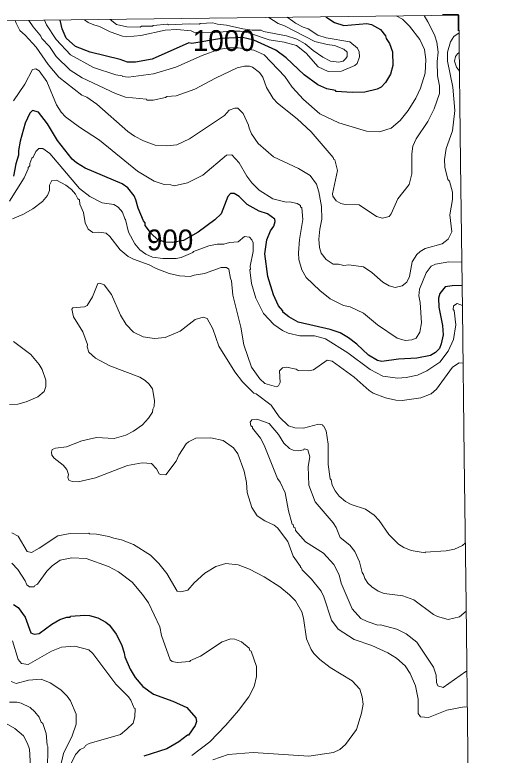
# Model space of a CAD drawing. Extents: x 265.7 to 292.1, y 7676.2 to 7704.2.
# Drawn here: x 290.054 to 291.905, y 7701.364 to 7704.204 of the extents above; entities that cross this region are included whole.
import ezdxf
from ezdxf.enums import TextEntityAlignment as Align

# ---------------------------------------------------------------- set-up
doc = ezdxf.new("R2010")
doc.units = 0
doc.header["$LTSCALE"] = 0.032
for name, color, linetype, lineweight in [('1', 7, 'Continuous', 25), ('2', 7, 'Continuous', 13), ('63', 7, 'Continuous', 25)]:
    doc.layers.add(name, color=color, linetype=linetype, lineweight=lineweight)
doc.layers.add('61', color=7, linetype='Continuous')

msp = doc.modelspace()

# ---------------------------------------------------------------- linework, layer by layer
at = {"layer": '1'}
for points in [[(291.2472, 7704.1966), (291.2801, 7704.1739), (291.3158, 7704.1624), (291.4045, 7704.1712), (291.422, 7704.1664), (291.4571, 7704.1472), (291.4763, 7704.1233), (291.4787, 7704.1129), (291.4922, 7704.0938), (291.5026, 7704.0619), (291.5042, 7704.0092), (291.4954, 7703.9757), (291.4763, 7703.9438), (291.4595, 7703.927), (291.4444, 7703.919), (291.3965, 7703.907), (291.3486, 7703.9054), (291.2872, 7703.9102), (291.2848, 7703.9134), (291.2513, 7703.9198), (291.2161, 7703.935), (291.1643, 7703.9733), (291.0956, 7704.0387), (291.0557, 7704.069), (290.971, 7704.1073), (290.9277, 7704.1167), (290.8466, 7704.1129), (290.7335, 7704.0941), (290.7222, 7704.097), (290.581, 7704.0339), (290.5171, 7704.0219), (290.4868, 7704.0219), (290.4581, 7704.0323), (290.3432, 7704.0602), (290.2865, 7704.0826), (290.2514, 7704.1145), (290.2352, 7704.1508), (290.2274, 7704.1839)], [(291.7706, 7703.166), (291.7327, 7703.1645), (291.7053, 7703.1601), (291.6853, 7703.1346), (291.6797, 7703.1171), (291.6813, 7703.082), (291.6949, 7703.0117), (291.6973, 7702.9766), (291.6901, 7702.9415), (291.6829, 7702.924), (291.6686, 7702.9088), (291.6486, 7702.8976), (291.596, 7702.8864), (291.5258, 7702.8833), (291.4619, 7702.8745), (291.446, 7702.8785), (291.4108, 7702.8984), (291.3669, 7702.9407), (291.3342, 7702.9654), (291.3023, 7702.9838), (291.264, 7702.9974), (291.1411, 7703.0245), (291.106, 7703.0452), (291.0829, 7703.0636), (291.0821, 7703.0684), (291.0653, 7703.0875), (291.0462, 7703.1298), (291.0246, 7703.2001), (291.0127, 7703.2878), (291.0214, 7703.3405), (291.035, 7703.3756), (291.0478, 7703.3932), (291.0525, 7703.4107), (291.0517, 7703.4203), (291.0238, 7703.4402), (290.9911, 7703.4514), (290.9456, 7703.4761), (290.9145, 7703.5065), (290.8954, 7703.5184), (290.8818, 7703.5184), (290.8714, 7703.5065), (290.8459, 7703.441), (290.8219, 7703.4179), (290.7573, 7703.37), (290.7009, 7703.338), (290.6594, 7703.3304), (290.6311, 7703.3323), (290.601, 7703.3417), (290.5784, 7703.3644), (290.5538, 7703.3963), (290.5538, 7703.4059), (290.5474, 7703.4139), (290.5267, 7703.4618), (290.5187, 7703.4937), (290.5115, 7703.5097), (290.4876, 7703.54), (290.4653, 7703.5559), (290.324, 7703.6158), (290.2905, 7703.6365), (290.2745, 7703.6509), (290.2171, 7703.7219), (290.1796, 7703.7858), (290.1445, 7703.8312), (290.1221, 7703.8368), (290.111, 7703.8272), (290.0934, 7703.789), (290.0742, 7703.7187), (290.0679, 7703.6836), (290.0687, 7703.6661), (290.0583, 7703.6326), (290.0495, 7703.5847)], [(290.0495, 7701.9417), (290.0671, 7701.9305), (290.0942, 7701.893), (290.1157, 7701.8339), (290.1277, 7701.8283), (290.1469, 7701.8315), (290.1963, 7701.8666), (290.2267, 7701.8842), (290.253, 7701.8938), (290.2666, 7701.8938), (290.2682, 7701.897), (290.3224, 7701.9018), (290.34, 7701.9002), (290.3719, 7701.8906), (290.4038, 7701.8738), (290.4174, 7701.8627), (290.4429, 7701.8284), (290.4629, 7701.7893), (290.474, 7701.7573), (290.4764, 7701.7414), (290.4964, 7701.6935), (290.5155, 7701.6616), (290.545, 7701.6281), (290.5857, 7701.5985), (290.6608, 7701.5714), (290.7134, 7701.5467), (290.7485, 7701.5076), (290.7517, 7701.494), (290.7461, 7701.4781), (290.7206, 7701.4405), (290.7166, 7701.4405), (290.6839, 7701.4158), (290.6368, 7701.3887), (290.549, 7701.3599)]]:
    msp.add_lwpolyline(points, dxfattribs=at)
at = {"layer": '2'}
for points in [[(290.0551, 7704.1818), (290.0597, 7704.1724), (290.0631, 7704.1649), (290.0663, 7704.1562), (290.0727, 7704.1434), (290.0942, 7704.1265), (290.1357, 7704.0802), (290.182, 7704.014), (290.2227, 7703.9645), (290.3113, 7703.8959), (290.3304, 7703.8879), (290.3687, 7703.8616), (290.4876, 7703.7562), (290.5131, 7703.7379), (290.5475, 7703.7203), (290.5921, 7703.7044), (290.6368, 7703.7012), (290.6751, 7703.7052), (290.7246, 7703.7283), (290.8579, 7703.8177), (290.877, 7703.8384), (290.8986, 7703.8464), (290.9097, 7703.8464), (290.9297, 7703.8257), (290.9512, 7703.781), (290.9528, 7703.7698), (290.9624, 7703.7475), (290.9871, 7703.7099), (291.047, 7703.6597), (291.1427, 7703.6142), (291.1874, 7703.5871), (291.2113, 7703.5544), (291.2209, 7703.5256), (291.2305, 7703.4682), (291.2321, 7703.4203), (291.2241, 7703.382), (291.2209, 7703.3437), (291.2225, 7703.3118), (291.2289, 7703.2894), (291.2481, 7703.2655), (291.2752, 7703.2471), (291.2959, 7703.2471), (291.3167, 7703.2423), (291.3358, 7703.2455), (291.3925, 7703.2368), (291.4236, 7703.216), (291.4659, 7703.1785), (291.4906, 7703.1641), (291.513, 7703.1586), (291.5401, 7703.1649), (291.5577, 7703.1785), (291.5688, 7703.2001), (291.5792, 7703.2559), (291.596, 7703.2846), (291.6087, 7703.2966), (291.6279, 7703.3078), (291.6933, 7703.3261), (291.7165, 7703.3437), (291.7308, 7703.3716), (291.7228, 7703.4363), (291.7332, 7703.4953), (291.7332, 7703.524), (291.722, 7703.5655), (291.7157, 7703.5719), (291.7037, 7703.6198), (291.7029, 7703.6485), (291.7093, 7703.6916), (291.7332, 7703.7586), (291.7428, 7703.8368), (291.7348, 7703.9262), (291.7141, 7704.0267), (291.7141, 7704.0603), (291.7252, 7704.1002), (291.738, 7704.1209), (291.7585, 7704.1353)], [(291.6241, 7704.2013), (291.6383, 7704.1776), (291.6646, 7704.1273), (291.6734, 7704.0986), (291.6782, 7704.0603), (291.675, 7704.0251), (291.6758, 7703.9693), (291.6837, 7703.931), (291.6829, 7703.9023), (291.663, 7703.8432), (291.6383, 7703.7953), (291.5936, 7703.7283), (291.5816, 7703.6996), (291.5768, 7703.6709), (291.5776, 7703.5942), (291.5672, 7703.5536), (291.5241, 7703.4985), (291.4978, 7703.441), (291.4898, 7703.4299), (291.4651, 7703.4235), (291.4412, 7703.4299), (291.3749, 7703.4753), (291.3215, 7703.4769), (291.3055, 7703.4801), (291.2864, 7703.4905), (291.2744, 7703.5081), (291.2728, 7703.5176), (291.2927, 7703.607), (291.2816, 7703.6477), (291.2776, 7703.6485), (291.2752, 7703.6565), (291.1914, 7703.7546), (291.1379, 7703.8049), (291.0613, 7703.8648), (291.0454, 7703.8831), (291.0198, 7703.9246), (291.0055, 7703.9645), (290.9927, 7703.9821), (290.9664, 7704.0028), (290.9544, 7704.0068), (290.9353, 7704.0076), (290.9065, 7704.0012), (290.8235, 7703.9613), (290.7453, 7703.919), (290.6735, 7703.8935), (290.6368, 7703.8903), (290.632, 7703.8863), (290.5842, 7703.8767), (290.5602, 7703.8767), (290.5586, 7703.8799), (290.4788, 7703.8887), (290.4405, 7703.9023), (290.3128, 7703.9621), (290.2666, 7703.9916), (290.2131, 7704.0435), (290.1868, 7704.0826), (290.158, 7704.1137), (290.1538, 7704.1218), (290.1501, 7704.1273), (290.1238, 7704.1583), (290.1079, 7704.1824)], [(290.1674, 7704.1832), (290.1761, 7704.1657), (290.2123, 7704.1089), (290.2682, 7704.0507), (290.3559, 7704.002), (290.4421, 7703.9733), (290.4661, 7703.9701), (290.4677, 7703.9669), (290.49, 7703.9645), (290.5858, 7703.9781), (290.6719, 7704.0028), (290.7725, 7704.0483), (290.8356, 7704.0704), (290.8749, 7704.0779), (290.9105, 7704.0779), (290.9705, 7704.0685), (291.0103, 7704.0507), (291.0901, 7703.9669), (291.1188, 7703.9262), (291.1619, 7703.8791), (291.2241, 7703.8241), (291.2975, 7703.7897), (291.4029, 7703.7578), (291.4539, 7703.7554), (291.4986, 7703.7698), (291.5329, 7703.7985), (291.5632, 7703.8368), (291.5928, 7703.8847), (291.6103, 7703.923), (291.6279, 7703.9805), (291.6311, 7704.0331), (291.6255, 7704.0714), (291.6079, 7704.1097), (291.5688, 7704.1608), (291.5409, 7704.1871), (291.5177, 7704.2)], [(291.0988, 7704.1948), (291.1205, 7704.1798), (291.1316, 7704.172), (291.1603, 7704.156), (291.1794, 7704.1496), (291.2169, 7704.1265), (291.2481, 7704.1153), (291.339, 7704.1009), (291.3685, 7704.0762), (291.3757, 7704.0619), (291.3765, 7704.0427), (291.367, 7704.0172), (291.359, 7704.0092), (291.3071, 7703.9876), (291.256, 7703.986), (291.2185, 7704.0044), (291.1722, 7704.0563), (291.1347, 7704.0858), (291.0877, 7704.0994), (291.0302, 7704.1081), (290.9505, 7704.1343), (290.9187, 7704.1418), (290.8756, 7704.1418), (290.8213, 7704.1343), (290.7408, 7704.138), (290.731, 7704.1424), (290.6751, 7704.1472), (290.6304, 7704.1456), (290.5379, 7704.1249), (290.4836, 7704.1201), (290.4677, 7704.1225), (290.4198, 7704.1385), (290.3783, 7704.1592), (290.3567, 7704.1657), (290.3353, 7704.1749), (290.3218, 7704.1851)], [(290.4193, 7704.1863), (290.4437, 7704.1672), (290.4836, 7704.1584), (290.5355, 7704.156), (290.5403, 7704.16), (290.5826, 7704.16), (290.5842, 7704.1632), (290.64, 7704.168), (290.6432, 7704.1656), (290.723, 7704.1696), (290.7629, 7704.168), (290.7653, 7704.1712), (290.814, 7704.1728), (290.8315, 7704.168), (290.8666, 7704.1648), (290.9289, 7704.1504), (290.965, 7704.1453), (290.9987, 7704.1453), (291.0087, 7704.14), (291.0964, 7704.1233), (291.1363, 7704.1105), (291.1683, 7704.0922), (291.1986, 7704.0666), (291.2361, 7704.0411), (291.2656, 7704.0259), (291.2975, 7704.0219), (291.3135, 7704.0259), (291.3247, 7704.0363), (291.3286, 7704.0443), (291.3294, 7704.0611), (291.3167, 7704.0722), (291.28, 7704.0866), (291.2528, 7704.0898), (291.205, 7704.1017), (291.0885, 7704.1616), (291.0645, 7704.1704), (291.0287, 7704.1939)], [(291.7595, 7704.0588), (291.7529, 7704.0547), (291.7452, 7704.0443), (291.7412, 7704.0267), (291.7492, 7704.0028), (291.7604, 7703.9884)], [(290.0487, 7703.8735), (290.0926, 7703.9374), (290.1213, 7703.994), (290.1341, 7703.9964), (290.1469, 7703.9892), (290.1772, 7703.9485), (290.2139, 7703.8592), (290.2322, 7703.8312), (290.249, 7703.8129), (290.3017, 7703.773), (290.3783, 7703.7227), (290.5251, 7703.6046), (290.5889, 7703.5655), (290.6272, 7703.5535), (290.6528, 7703.552), (290.6655, 7703.548), (290.7166, 7703.5591), (290.7749, 7703.5887), (290.8666, 7703.6661), (290.8866, 7703.6669), (290.9145, 7703.6357), (290.944, 7703.5847), (290.9632, 7703.5591), (290.9919, 7703.532), (291.0438, 7703.4985), (291.0949, 7703.4849), (291.1076, 7703.4865), (291.1371, 7703.4801), (291.1499, 7703.4722), (291.1507, 7703.4674)], [(291.7715, 7703.0886), (291.7518, 7703.0961), (291.7372, 7703.0883), (291.7364, 7703.074), (291.7396, 7703.0692), (291.746, 7703.0149), (291.7372, 7702.9591), (291.7173, 7702.9144), (291.6853, 7702.8721), (291.6343, 7702.8386), (291.5992, 7702.8218), (291.5561, 7702.813), (291.5226, 7702.8098), (291.4667, 7702.8178), (291.418, 7702.8434), (291.3318, 7702.9072), (291.2457, 7702.9615), (291.2034, 7702.9726), (291.1475, 7702.9726), (291.1028, 7702.983), (291.0805, 7702.9934), (291.0478, 7703.0157), (291.0087, 7703.0588), (290.9783, 7703.1171), (290.9616, 7703.1729), (290.9552, 7703.2256), (290.9584, 7703.2288), (290.9576, 7703.24), (290.968, 7703.2958), (290.9688, 7703.3293), (290.964, 7703.3405), (290.9544, 7703.3517), (290.9353, 7703.3533), (290.9105, 7703.3333), (290.8778, 7703.3301), (290.8555, 7703.3245), (290.8307, 7703.3245), (290.798, 7703.3173), (290.739, 7703.2966), (290.7366, 7703.2918), (290.6927, 7703.2735), (290.6735, 7703.2695), (290.6225, 7703.2695), (290.5818, 7703.2743), (290.557, 7703.2862), (290.5331, 7703.303), (290.5139, 7703.3261), (290.4908, 7703.3708), (290.4788, 7703.4195), (290.4756, 7703.4211), (290.4676, 7703.4474), (290.4509, 7703.4666), (290.4341, 7703.4761), (290.3895, 7703.4833), (290.3424, 7703.5065), (290.3025, 7703.5384), (290.1884, 7703.6716), (290.1612, 7703.6908), (290.1461, 7703.6916), (290.1341, 7703.6796), (290.1245, 7703.6581), (290.1197, 7703.6541), (290.1118, 7703.6341), (290.1118, 7703.6246), (290.1054, 7703.6182), (290.1054, 7703.6126), (290.0894, 7703.5783), (290.0336, 7703.4889)], [(291.7743, 7702.8678), (291.7595, 7702.8696), (291.7332, 7702.8521), (291.6726, 7702.7684), (291.6518, 7702.7508), (291.6119, 7702.7348), (291.5401, 7702.7245), (291.5162, 7702.7253), (291.4763, 7702.7348), (291.4284, 7702.7532), (291.4132, 7702.7628), (291.3566, 7702.8146), (291.272, 7702.8761), (291.2528, 7702.8793), (291.1994, 7702.8418), (291.1826, 7702.8386), (291.1411, 7702.8402), (291.134, 7702.845), (291.0964, 7702.8521), (291.0813, 7702.8497), (291.0693, 7702.8378), (291.0725, 7702.7939), (291.0661, 7702.7811), (291.0581, 7702.7771), (291.0127, 7702.7899), (290.9935, 7702.8075), (290.9624, 7702.8521), (290.9321, 7702.9383), (290.9217, 7703.0054), (290.8906, 7703.1282), (290.8858, 7703.1841), (290.881, 7703.1921), (290.8754, 7703.2288), (290.8666, 7703.2344), (290.8459, 7703.2352), (290.7821, 7703.212), (290.7422, 7703.2056), (290.7262, 7703.2), (290.6863, 7703.2024), (290.6464, 7703.212), (290.5969, 7703.2312), (290.569, 7703.2455), (290.5091, 7703.2663), (290.4892, 7703.2767), (290.4581, 7703.303), (290.419, 7703.3533), (290.4046, 7703.366), (290.3767, 7703.37), (290.3527, 7703.3684), (290.3352, 7703.382), (290.324, 7703.4059), (290.3176, 7703.4458), (290.3033, 7703.4777), (290.3017, 7703.4937), (290.2953, 7703.4985), (290.2873, 7703.516), (290.2713, 7703.5344), (290.2498, 7703.5512), (290.2139, 7703.5703), (290.1955, 7703.5679), (290.1876, 7703.5512), (290.1868, 7703.5304), (290.1788, 7703.5105), (290.1596, 7703.4873), (290.1229, 7703.4602), (290.0846, 7703.4386), (290.0455, 7703.4219)], [(291.1507, 7703.4674), (291.1555, 7703.4642), (291.1587, 7703.4187), (291.1459, 7703.3421), (291.1419, 7703.291), (291.1443, 7703.2655), (291.1555, 7703.2256)], [(291.1555, 7703.2256), (291.1714, 7703.1969), (291.2249, 7703.1466), (291.264, 7703.1147), (291.3151, 7703.0891), (291.3406, 7703.0843), (291.3917, 7703.0596), (291.446, 7703.0149), (291.521, 7702.9639), (291.5513, 7702.9551), (291.5768, 7702.9575), (291.5936, 7702.9631), (291.6079, 7702.9862), (291.6143, 7703.0221), (291.6087, 7703.1011), (291.6039, 7703.1266), (291.6063, 7703.1522), (291.6327, 7703.2144), (291.651, 7703.2399), (291.6678, 7703.2471), (291.7189, 7703.2559), (291.7694, 7703.2556)], [(291.7906, 7701.549), (291.7785, 7701.5495), (291.7117, 7701.5363), (291.6407, 7701.5092), (291.6103, 7701.5108), (291.6016, 7701.5243), (291.6016, 7701.5786), (291.592, 7701.6297), (291.5712, 7701.6775), (291.5513, 7701.7063), (291.5186, 7701.7358), (291.4858, 7701.7565), (291.4236, 7701.7853), (291.3558, 7701.8076), (291.2951, 7701.8475), (291.2688, 7701.8818), (291.2401, 7701.9712), (291.2289, 7701.9935), (291.1922, 7702.0398), (291.1571, 7702.0749), (291.1539, 7702.0829), (291.1507, 7702.0837), (291.1507, 7702.0885), (291.122, 7702.1276), (291.102, 7702.1835), (291.0613, 7702.2361), (291.0486, 7702.2465), (291.0135, 7702.2632), (290.9839, 7702.2824), (290.964, 7702.3143), (290.9456, 7702.3718), (290.9424, 7702.4101), (290.9337, 7702.4532), (290.9097, 7702.5202), (290.893, 7702.5425), (290.8531, 7702.5713), (290.806, 7702.5816), (290.7485, 7702.58), (290.7198, 7702.5657), (290.7118, 7702.5585), (290.6831, 7702.5154), (290.6727, 7702.4915), (290.6328, 7702.4396), (290.6129, 7702.4404), (290.6081, 7702.4436), (290.5977, 7702.4627), (290.5778, 7702.4835), (290.5427, 7702.4859), (290.4868, 7702.4747), (290.3639, 7702.4284), (290.2969, 7702.4133), (290.2745, 7702.4141), (290.261, 7702.4188), (290.2578, 7702.4292), (290.2594, 7702.4404), (290.2538, 7702.4595), (290.2394, 7702.4763), (290.2051, 7702.5034), (290.1963, 7702.5154), (290.1947, 7702.5266), (290.1979, 7702.5361), (290.2107, 7702.5417), (290.2522, 7702.5465), (290.3113, 7702.5705), (290.3671, 7702.5824), (290.4357, 7702.5792), (290.4804, 7702.5912), (290.5091, 7702.6064), (290.5435, 7702.6311), (290.5674, 7702.6574), (290.5826, 7702.6798), (290.5834, 7702.691), (290.5889, 7702.7021), (290.5905, 7702.7245), (290.5826, 7702.7692), (290.5698, 7702.7867), (290.5538, 7702.8011), (290.5331, 7702.8138), (290.4182, 7702.8577), (290.3631, 7702.8873), (290.3384, 7702.9104), (290.332, 7702.9303), (290.3328, 7702.9399), (290.3152, 7702.9878), (290.2785, 7703.0453), (290.2729, 7703.0748), (290.2769, 7703.0796), (290.3208, 7703.0843), (290.3312, 7703.0891), (290.3519, 7703.1219), (290.3727, 7703.1729), (290.3799, 7703.1753), (290.3966, 7703.1689), (290.4246, 7703.1314), (290.4597, 7703.0516)], [(290.4597, 7703.0516), (290.4812, 7703.0157), (290.5099, 7702.987), (290.5459, 7702.9694), (290.5905, 7702.9623), (290.6304, 7702.9662), (290.6879, 7702.991)], [(290.6879, 7702.991), (290.7461, 7703.0349), (290.7773, 7703.0444), (290.7916, 7703.0389), (290.814, 7702.9998), (290.8371, 7702.9335), (290.8985, 7702.8346), (290.9273, 7702.7963), (290.9712, 7702.7532), (290.9799, 7702.7508), (291.0382, 7702.7069), (291.0685, 7702.6614), (291.1044, 7702.6279), (291.1284, 7702.6199), (291.1619, 7702.6183), (291.2193, 7702.6335), (291.2345, 7702.6319), (291.2353, 7702.6279), (291.2385, 7702.6279), (291.2481, 7702.6088), (291.256, 7702.5569), (291.256, 7702.4787), (291.264, 7702.4236), (291.268, 7702.4204), (291.272, 7702.4005), (291.2832, 7702.3782), (291.2991, 7702.3574), (291.3223, 7702.3375), (291.3446, 7702.3263), (291.3997, 7702.3079), (291.4332, 7702.2848), (291.4523, 7702.2648), (291.489, 7702.2106), (291.5258, 7702.1739), (291.5465, 7702.1611), (291.5752, 7702.1491), (291.6279, 7702.1404), (291.6287, 7702.1427), (291.7093, 7702.1483), (291.7412, 7702.1539), (291.7723, 7702.1683), (291.7828, 7702.1784)], [(290.0495, 7702.9511), (290.1158, 7702.9008), (290.1469, 7702.8633), (290.1588, 7702.8434), (290.1724, 7702.8027), (290.1724, 7702.7779), (290.166, 7702.7588), (290.1421, 7702.7388), (290.0974, 7702.7197), (290.0655, 7702.7109), (290.0336, 7702.7093)], [(291.786, 7701.9167), (291.7604, 7701.8954), (291.7173, 7701.885), (291.6758, 7701.8962), (291.6606, 7701.9042), (291.5856, 7701.96), (291.5433, 7701.9752), (291.4715, 7701.9848), (291.4476, 7701.9935), (291.4236, 7702.0095), (291.4084, 7702.0239), (291.3965, 7702.0414), (291.3925, 7702.0574), (291.3869, 7702.0653), (291.3765, 7702.1053), (291.359, 7702.1452), (291.339, 7702.1691), (291.3023, 7702.1986), (291.2864, 7702.2377), (291.2752, 7702.2553), (291.2058, 7702.3359), (291.1826, 7702.4005), (291.1802, 7702.4715), (291.1858, 7702.509), (291.1778, 7702.5354), (291.1643, 7702.5393), (291.1635, 7702.5353), (291.1411, 7702.5322), (291.122, 7702.5345), (291.1084, 7702.5401), (291.0861, 7702.5609), (291.0661, 7702.5936), (291.0302, 7702.6359), (290.9831, 7702.6534), (290.964, 7702.6511), (290.9568, 7702.6415), (290.96, 7702.6279), (290.9656, 7702.6239), (290.9656, 7702.6191), (290.9967, 7702.58), (291.0111, 7702.5537), (291.0613, 7702.426), (291.0717, 7702.4117), (291.0917, 7702.3702), (291.1044, 7702.3016), (291.1188, 7702.2497), (291.122, 7702.2489), (291.1252, 7702.2377), (291.13, 7702.2361), (291.1316, 7702.2257), (291.1691, 7702.1826), (291.2385, 7702.1396), (291.2784, 7702.0957), (291.2991, 7702.0558), (291.3063, 7702.0239), (291.3486, 7701.9249), (291.3821, 7701.889), (291.4061, 7701.877), (291.4468, 7701.8635), (291.4571, 7701.8643), (291.5194, 7701.8475), (291.5561, 7701.8291), (291.5968, 7701.798), (291.6606, 7701.7023), (291.6702, 7701.6712), (291.6726, 7701.6424), (291.6774, 7701.6297), (291.6973, 7701.6233), (291.7849, 7701.6846), (291.7889, 7701.6857)], [(290.0431, 7702.217), (290.0671, 7702.2042), (290.1014, 7702.1459), (290.1181, 7702.142), (290.1477, 7702.1579), (290.2195, 7702.205), (290.2666, 7702.2146), (290.3384, 7702.2162), (290.34, 7702.213), (290.3671, 7702.2122), (290.415, 7702.2034), (290.4341, 7702.1962), (290.4629, 7702.1906), (290.5091, 7702.1723), (290.5746, 7702.1316), (290.6065, 7702.0989), (290.6376, 7702.0606), (290.6775, 7701.9927), (290.6911, 7701.9903), (290.7182, 7701.9975), (290.7421, 7702.0255), (290.7836, 7702.0622), (290.8251, 7702.0877), (290.8634, 7702.0989), (290.9105, 7702.0941), (290.9544, 7702.0781), (291.0103, 7702.0486), (291.0709, 7702.0095), (291.1084, 7701.9792), (291.1316, 7701.956), (291.1547, 7701.9137), (291.1619, 7701.8898), (291.173, 7701.81), (291.1906, 7701.7701), (291.2018, 7701.7541), (291.2249, 7701.731), (291.264, 7701.7007), (291.3486, 7701.6488), (291.3773, 7701.6169), (291.3869, 7701.5882), (291.3909, 7701.5594), (291.3845, 7701.5259), (291.3654, 7701.4621), (291.3231, 7701.4046), (291.3007, 7701.3855), (291.2768, 7701.3743), (291.1826, 7701.3599), (290.9688, 7701.3743), (290.873, 7701.3671), (290.814, 7701.3464)], [(290.0431, 7702.1013), (290.0655, 7702.0765), (290.0934, 7702.0326), (290.0998, 7702.0175), (290.1102, 7702.0103), (290.1285, 7702.0103), (290.1309, 7702.0151), (290.1405, 7702.0199), (290.1772, 7702.0701), (290.1971, 7702.0901), (290.2283, 7702.1124), (290.273, 7702.1212), (290.3272, 7702.1188), (290.4134, 7702.0885), (290.4517, 7702.0669), (290.5036, 7702.0278), (290.5443, 7701.9808), (290.5674, 7701.9481), (290.6105, 7701.8563), (290.6169, 7701.8228), (290.6504, 7701.7294), (290.6576, 7701.7238), (290.6767, 7701.7198), (290.7254, 7701.723), (290.7278, 7701.727), (290.7661, 7701.7438), (290.8491, 7701.7988), (290.8826, 7701.81), (290.8985, 7701.8092), (290.9241, 7701.7996), (290.9536, 7701.7741), (290.9552, 7701.7661), (290.9608, 7701.7629), (290.9815, 7701.7047), (290.9815, 7701.6664), (290.972, 7701.6273), (290.952, 7701.5882), (290.9121, 7701.5355), (290.8642, 7701.4796), (290.8028, 7701.4158), (290.7326, 7701.3631)], [(290.269, 7701.3296), (290.2873, 7701.3663), (290.3041, 7701.3863), (290.3208, 7701.3943), (290.3256, 7701.4014), (290.3392, 7701.4086), (290.4589, 7701.4437), (290.4844, 7701.4637), (290.5075, 7701.4876), (290.5147, 7701.5116), (290.5155, 7701.5427), (290.5123, 7701.5443), (290.4996, 7701.5754), (290.4908, 7701.5882), (290.4421, 7701.6361), (290.3527, 7701.7541), (290.3376, 7701.7677), (290.2841, 7701.7829), (290.2331, 7701.7781), (290.1948, 7701.7637), (290.1054, 7701.7126), (290.079, 7701.7158), (290.0663, 7701.7318), (290.0447, 7701.8028)], [(290.2283, 7701.3153), (290.241, 7701.3711), (290.2737, 7701.4382), (290.2889, 7701.4836), (290.2889, 7701.5219), (290.2682, 7701.5722), (290.2546, 7701.5906), (290.2299, 7701.6153), (290.19, 7701.6416), (290.1549, 7701.6552), (290.107, 7701.652), (290.0591, 7701.6392), (290.0399, 7701.6464)], [(290.1796, 7701.3057), (290.1812, 7701.3975), (290.178, 7701.403), (290.174, 7701.4469), (290.1612, 7701.4852), (290.1556, 7701.4908), (290.1469, 7701.51), (290.1309, 7701.5307), (290.1126, 7701.5467), (290.0782, 7701.5642), (290.0623, 7701.5674), (290.0336, 7701.5674)], [(290.0208, 7701.4852), (290.0543, 7701.4669), (290.087, 7701.439), (290.103, 7701.4094), (290.1102, 7701.3871), (290.1157, 7701.2977)]]:
    msp.add_lwpolyline(points, dxfattribs=at)
at = {"layer": '63', "lineweight": 13}
for points in [[(285.9123, 7704.1296), (286.4437, 7704.1364), (286.9751, 7704.1431), (287.5065, 7704.1498), (288.0379, 7704.1565), (288.5693, 7704.1632), (289.1007, 7704.1699), (289.6321, 7704.1765), (290.1635, 7704.1832), (290.6949, 7704.1898), (291.2263, 7704.1964), (291.7577, 7704.203)], [(291.7577, 7704.203), (291.7647, 7703.638), (291.7717, 7703.0731), (291.7787, 7702.5082), (291.7857, 7701.9433), (291.7927, 7701.3784), (291.7997, 7700.8135), (291.8067, 7700.2486), (291.8137, 7699.6837), (291.8207, 7699.1188), (291.8277, 7698.5539), (291.8347, 7697.9889), (291.8417, 7697.424), (291.8487, 7696.8591), (291.8557, 7696.2942), (291.8628, 7695.7293), (291.8698, 7695.1644), (291.8768, 7694.5995), (291.8838, 7694.0345), (291.8908, 7693.4696), (291.8978, 7692.9047), (291.9049, 7692.3398)]]:
    msp.add_lwpolyline(points, dxfattribs=at)
at = {"layer": '63'}
msp.add_lwpolyline([(291.7559, 7704.1424), (291.7559, 7704.204), (291.6952, 7704.204)], dxfattribs=at)

# ---------------------------------------------------------------- texts
at = {"layer": '61'}
for s, p in [('1000', (290.8558, 7704.0652)), ('900', (290.6495, 7703.3004))]:
    msp.add_text(s, height=0.08, dxfattribs=at).set_placement(p, align=Align.CENTER)

doc.saveas('drawing.dxf')
